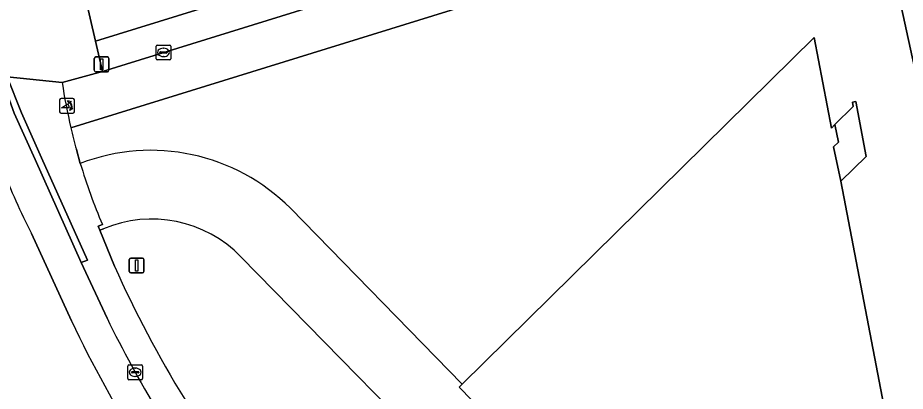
# Model space of a CAD drawing. Extents: x 159262 to 160143, y 383399 to 384319.
# Drawn here: x 159346.2 to 159406.2, y 383651.6 to 383676.8 of the extents above; entities that cross this region are included whole.
import ezdxf

# ---------------------------------------------------------------- set-up
doc = ezdxf.new("R2010")
doc.units = 0
for name, color, linetype in [('IMGEO_Erf', 7, 'Continuous'), ('IMGEO_Fietspad_open', 7, 'Continuous'), ('IMGEO_Groenvoorziening', 7, 'Continuous'), ('IMGEO_Kolk', 7, 'Continuous'), ('IMGEO_Lichtmast', 7, 'Continuous'), ('IMGEO_Pand', 7, 'Continuous'), ('IMGEO_Poller', 7, 'Continuous'), ('IMGEO_Rijbaan_lokaal_gesloten', 7, 'Continuous'), ('IMGEO_Rijbaan_lokaal_open', 7, 'Continuous'), ('IMGEO_Voetpad_open', 7, 'Continuous')]:
    doc.layers.add(name, color=color, linetype=linetype)

msp = doc.modelspace()

# ---------------------------------------------------------------- linework, layer by layer
at = {"layer": 'IMGEO_Erf'}
for points in [[(159340.609, 383721.889), (159351.446, 383675.234), (159386.849, 383686.19)], [(159351.987, 383662.552), (159351.734, 383662.448), (159352.732, 383660.023)], [(159377.744, 383643.002), (159378.177, 383643.413), (159361.289, 383660.652)]]:
    msp.add_lwpolyline(points, dxfattribs=at)
msp.add_lwpolyline([(159401.714, 383668.408), (159401.376, 383668.086), (159401.872, 383665.776), (159403.592, 383667.435), (159402.885, 383671.151), (159402.678, 383671.121), (159402.724, 383670.83), (159401.482, 383669.591)], close=True, dxfattribs=at)
for centre, radius, start, end in [((159355.242, 383654.766), 8.439, 44.22727, 112.68418), ((159423.67, 383691.696), 77.688, 204.06061, 219.09122)]:
    msp.add_arc(centre, radius, start, end, dxfattribs=at)
at = {"layer": 'IMGEO_Fietspad_open'}
for points in [[(159404.099, 383686.209), (159405.169, 383686.54), (159404.538, 383689.507), (159387.244, 383684.145), (159351.932, 383673.197), (159349.189, 383672.436)], [(159349.78, 383669.374), (159404.099, 383686.209)]]:
    msp.add_lwpolyline(points, dxfattribs=at)
msp.add_arc((159389.121, 383678.555), 40.398, 188.7124, 193.13638, dxfattribs=at)
at = {"layer": 'IMGEO_Groenvoorziening'}
for points in [[(159412.135, 383649.269), (159404.099, 383686.209), (159349.78, 383669.374)], [(159364.642, 383663.934), (159376.252, 383652.044), (159400.072, 383675.483)], [(159400.072, 383675.483), (159401.239, 383669.36), (159401.482, 383669.591), (159402.724, 383670.83), (159402.678, 383671.121), (159402.885, 383671.151), (159403.592, 383667.435), (159401.872, 383665.776), (159405.301, 383647.88), (159399.768, 383642.469), (159399.957, 383642.257), (159404.316, 383637.887), (159407.477, 383640.879)], [(159350.152, 383667.907), (159350.421, 383666.971)]]:
    msp.add_lwpolyline(points, dxfattribs=at)
for centre, radius, start, end in [((159388.756, 383678.477), 40.025, 193.14576, 195.31237), ((159355.192, 383654.499), 13.354, 44.95634, 110.93395)]:
    msp.add_arc(centre, radius, start, end, dxfattribs=at)
at = {"layer": 'IMGEO_Kolk'}
for p, q in [((159355.619, 383674.978), (159356.471, 383674.978)), ((159355.544, 383674.052), (159355.544, 383674.904)), ((159355.803, 383674.472), (159355.803, 383674.484)), ((159356.241, 383674.435), (159355.843, 383674.435)), ((159355.846, 383674.521), (159356.244, 383674.521)), ((159356.032, 383674.758), (159356.057, 383674.758)), ((159356.287, 383674.484), (159356.287, 383674.472)), ((159356.545, 383674.904), (159356.545, 383674.052)), ((159356.471, 383673.978), (159355.619, 383673.978)), ((159356.055, 383674.198), (159356.03, 383674.198)), ((159353.633, 383652.41), (159353.633, 383653.262)), ((159353.708, 383653.336), (159354.56, 383653.336)), ((159353.892, 383652.83), (159353.892, 383652.842)), ((159354.33, 383652.793), (159353.932, 383652.793)), ((159353.935, 383652.879), (159354.333, 383652.879)), ((159354.121, 383653.116), (159354.146, 383653.116)), ((159354.376, 383652.842), (159354.376, 383652.83)), ((159354.634, 383653.262), (159354.634, 383652.41)), ((159354.56, 383652.336), (159353.708, 383652.336)), ((159354.144, 383652.556), (159354.119, 383652.556))]:
    msp.add_line(p, q, dxfattribs=at)
for points in [[(159355.619, 383674.978), (159356.471, 383674.978)], [(159355.544, 383674.052), (159355.544, 383674.904)], [(159356.545, 383674.904), (159356.545, 383674.052)], [(159356.471, 383673.978), (159355.619, 383673.978)], [(159353.633, 383652.41), (159353.633, 383653.262)], [(159353.708, 383653.336), (159354.56, 383653.336)], [(159354.634, 383653.262), (159354.634, 383652.41)], [(159354.56, 383652.336), (159353.708, 383652.336)]]:
    msp.add_lwpolyline(points, dxfattribs=at)
for centre, radius, start, end in [((159355.621, 383674.902), 0.0765, 91.55205, 178.44795), ((159355.621, 383674.902), 0.0765, 91.55205, 178.44795), ((159356.469, 383674.902), 0.0765, 1.55205, 88.44795), ((159356.469, 383674.902), 0.0765, 1.55205, 88.44795), ((159355.843, 383674.481), 0.0403, 85.87752, 175.75265), ((159355.84, 383674.471), 0.0366, 178.93798, 274.71019), ((159356.244, 383674.478), 0.043, 264.86636, 352.45326), ((159356.248, 383674.483), 0.0386, 1.73085, 96.63898), ((159355.621, 383674.054), 0.0765, 181.55205, 268.44795), ((159355.621, 383674.054), 0.0765, 181.55205, 268.44795), ((159356.469, 383674.054), 0.0765, 271.55205, 358.44795), ((159356.469, 383674.054), 0.0765, 271.55205, 358.44795), ((159353.71, 383653.26), 0.0765, 91.55205, 178.44795), ((159353.71, 383653.26), 0.0765, 91.55205, 178.44795), ((159353.932, 383652.839), 0.0403, 85.87752, 175.75265), ((159353.929, 383652.829), 0.0366, 178.93798, 274.71019), ((159354.333, 383652.836), 0.043, 264.86636, 352.45326), ((159354.337, 383652.841), 0.0386, 1.73085, 96.63898), ((159354.558, 383653.26), 0.0765, 1.55205, 88.44795), ((159354.558, 383653.26), 0.0765, 1.55205, 88.44795), ((159353.71, 383652.412), 0.0765, 181.55205, 268.44795), ((159353.71, 383652.412), 0.0765, 181.55205, 268.44795), ((159354.558, 383652.412), 0.0765, 271.55205, 358.44795), ((159354.558, 383652.412), 0.0765, 271.55205, 358.44795)]:
    msp.add_arc(centre, radius, start, end, dxfattribs=at)
for centre, major_axis, ratio, start_param, end_param in [((159356.031, 383674.478), (-0.387, 0.002), 0.722429, 4.712389, 7.853982), ((159356.056, 383674.478), (-0.39, 0.002), 0.717154, 1.570796, 4.712389), ((159354.12, 383652.836), (-0.387, 0.002), 0.722429, 4.712389, 7.853982), ((159354.145, 383652.836), (-0.39, 0.002), 0.717154, 1.570796, 4.712389)]:
    msp.add_ellipse(centre, major_axis=major_axis, ratio=ratio, start_param=start_param, end_param=end_param, dxfattribs=at)
at = {"layer": 'IMGEO_Lichtmast'}
for p, q in [((159351.363, 383673.268), (159351.363, 383674.068)), ((159351.363, 383674.068), (159351.363, 383673.268)), ((159351.463, 383674.168), (159352.253, 383674.168)), ((159352.253, 383674.168), (159351.463, 383674.168)), ((159352.353, 383674.068), (159352.353, 383673.268)), ((159352.353, 383673.268), (159352.353, 383674.068)), ((159352.253, 383673.168), (159351.463, 383673.168)), ((159351.463, 383673.168), (159352.253, 383673.168)), ((159353.735, 383659.664), (159353.735, 383660.464)), ((159353.735, 383660.464), (159353.735, 383659.664)), ((159353.835, 383660.564), (159354.625, 383660.564)), ((159354.625, 383660.564), (159353.835, 383660.564)), ((159354.725, 383660.464), (159354.725, 383659.664)), ((159354.725, 383659.664), (159354.725, 383660.464)), ((159354.625, 383659.564), (159353.835, 383659.564)), ((159353.835, 383659.564), (159354.625, 383659.564))]:
    msp.add_line(p, q, dxfattribs=at)
for points in [[(159351.783, 383674.043), (159351.933, 383674.043), (159351.933, 383673.293), (159351.783, 383673.293), (159351.783, 383674.043)], [(159354.155, 383660.439), (159354.305, 383660.439), (159354.305, 383659.689), (159354.155, 383659.689), (159354.155, 383660.439)]]:
    msp.add_lwpolyline(points, dxfattribs=at)
for centre, start, end in [((159351.463, 383674.068), 90, 180), ((159351.463, 383674.068), 90, 180), ((159352.253, 383674.068), 0, 90), ((159352.253, 383674.068), 360, 90), ((159351.463, 383673.268), 180, 270), ((159351.463, 383673.268), 180, 270), ((159352.253, 383673.268), 270, 0), ((159352.253, 383673.268), 270, 0), ((159353.835, 383660.464), 90, 180), ((159353.835, 383660.464), 90, 180), ((159354.625, 383660.464), 0, 90), ((159354.625, 383660.464), 360, 90), ((159353.835, 383659.664), 180, 270), ((159353.835, 383659.664), 180, 270), ((159354.625, 383659.664), 270, 0), ((159354.625, 383659.664), 270, 0)]:
    msp.add_arc(centre, 0.1, start, end, dxfattribs=at)
at = {"layer": 'IMGEO_Pand'}
msp.add_lwpolyline([(159407.477, 383640.879), (159404.316, 383637.887), (159404.616, 383637.552), (159403.063, 383636.014), (159400.701, 383638.447), (159400.971, 383638.696), (159398.7, 383641.021), (159399.957, 383642.257), (159399.768, 383642.469), (159405.301, 383647.88), (159401.872, 383665.776), (159401.376, 383668.086), (159401.714, 383668.408), (159401.482, 383669.591), (159401.239, 383669.36), (159400.072, 383675.483), (159376.252, 383652.044), (159376.046, 383651.841), (159381.273, 383646.477), (159378.177, 383643.413), (159377.744, 383643.002), (159414.914, 383605.09)], dxfattribs=at)
at = {"layer": 'IMGEO_Poller'}
for p, q in [((159349.021, 383671.272), (159349.021, 383670.465)), ((159349.021, 383671.272), (159349.021, 383670.465)), ((159349.923, 383671.367), (159349.115, 383671.367)), ((159349.923, 383671.367), (159349.115, 383671.367)), ((159350.017, 383670.465), (159350.017, 383671.272)), ((159350.017, 383670.465), (159350.017, 383671.272)), ((159349.115, 383670.37), (159349.923, 383670.37)), ((159349.115, 383670.37), (159349.923, 383670.37))]:
    msp.add_line(p, q, dxfattribs=at)
for points in [[(159349.656, 383670.723), (159349.143, 383670.723), (159349.573, 383670.998)], [(159349.7, 383671.096), (159349.688, 383671.023), (159349.563, 383671.228)], [(159349.563, 383671.228), (159349.794, 383671.162), (159349.723, 383671.13)], [(159349.716, 383670.551), (159349.782, 383670.782), (159349.812, 383670.714)], [(159349.848, 383670.687), (159349.92, 383670.676), (159349.716, 383670.551)]]:
    msp.add_lwpolyline(points, dxfattribs=at)
for centre, radius, start, end in [((159349.115, 383671.272), 0.0946, 90, 180), ((159349.115, 383671.272), 0.0946, 90, 180), ((159349.328, 383670.773), 0.332, 351.32473, 42.4854), ((159349.342, 383670.783), 0.476, 351.75274, 41.16905), ((159349.342, 383670.783), 0.516, 349.35686, 42.29123), ((159349.923, 383671.272), 0.0946, 0, 90), ((159349.923, 383671.272), 0.0946, 0, 90), ((159349.115, 383670.465), 0.0946, 180, 270), ((159349.115, 383670.465), 0.0946, 180, 270), ((159349.923, 383670.465), 0.0946, 270, 0), ((159349.923, 383670.465), 0.0946, 270, 0)]:
    msp.add_arc(centre, radius, start, end, dxfattribs=at)
at = {"layer": 'IMGEO_Rijbaan_lokaal_gesloten'}
for points in [[(159352.227, 383656.492), (159350.482, 383660.256), (159347.36, 383667.229), (159345.954, 383670.369), (159345.1, 383672.695), (159344.754, 383673.743), (159344.455, 383674.933), (159341.329, 383690.504), (159331.854, 383739.73), (159328.333, 383758.483)], [(159347.114, 383662.22), (159349.822, 383656.308)]]:
    msp.add_lwpolyline(points, dxfattribs=at)
for centre, radius, start, end in [((159390.272, 383684.137), 48.404, 201.13271, 206.92314), ((159433.487, 383696.543), 90.594, 206.23729, 210.79314), ((159427.093, 383693.041), 85.557, 205.4252, 218.64293)]:
    msp.add_arc(centre, radius, start, end, dxfattribs=at)
at = {"layer": 'IMGEO_Rijbaan_lokaal_open'}
for points in [[(159361.289, 383660.652), (159378.177, 383643.413), (159381.273, 383646.477), (159376.046, 383651.841), (159376.252, 383652.044), (159364.642, 383663.934)], [(159351.913, 383662.834), (159351.621, 383662.725), (159351.734, 383662.448), (159351.987, 383662.552)], [(159349.822, 383656.308), (159347.114, 383662.22)]]:
    msp.add_lwpolyline(points, dxfattribs=at)
for centre, radius, start, end in [((159355.192, 383654.499), 13.354, 44.95634, 110.93395), ((159390.272, 383684.137), 48.404, 201.13271, 206.92314), ((159388.683, 383678.433), 39.942, 196.67582, 202.98763), ((159355.242, 383654.766), 8.439, 44.22727, 112.68418), ((159427.093, 383693.041), 85.557, 205.4252, 218.64293)]:
    msp.add_arc(centre, radius, start, end, dxfattribs=at)
at = {"layer": 'IMGEO_Voetpad_open'}
for points in [[(159344.754, 383673.743), (159345.1, 383672.695), (159345.475, 383672.826), (159349.189, 383672.436), (159351.932, 383673.197), (159351.446, 383675.234), (159340.609, 383721.889), (159340.273, 383721.825), (159339.558, 383725.785), (159338.771, 383729.813)], [(159406.228, 383686.383), (159405.253, 383686.143), (159405.169, 383686.54), (159404.099, 383686.209), (159412.135, 383649.269)], [(159349.189, 383672.436), (159345.475, 383672.826), (159346.431, 383670.392), (159347.803, 383667.336), (159350.904, 383660.425), (159350.482, 383660.256), (159352.227, 383656.492)], [(159350.421, 383666.971), (159350.152, 383667.907)], [(159352.732, 383660.023), (159351.734, 383662.448), (159351.621, 383662.725), (159351.913, 383662.834)]]:
    msp.add_lwpolyline(points, dxfattribs=at)
for points in [[(159387.244, 383684.145), (159386.849, 383686.19), (159351.446, 383675.234), (159351.932, 383673.197)], [(159345.1, 383672.695), (159345.954, 383670.369), (159347.36, 383667.229), (159350.482, 383660.256), (159350.904, 383660.425), (159347.803, 383667.336), (159346.431, 383670.392), (159345.475, 383672.826)]]:
    msp.add_lwpolyline(points, close=True, dxfattribs=at)
for centre, radius, start, end in [((159389.121, 383678.555), 40.398, 188.7124, 193.13638), ((159388.756, 383678.477), 40.025, 193.14576, 195.31237), ((159388.683, 383678.433), 39.942, 196.67582, 202.98763), ((159423.67, 383691.696), 77.688, 204.06061, 219.09122), ((159433.487, 383696.543), 90.594, 206.23729, 210.79314)]:
    msp.add_arc(centre, radius, start, end, dxfattribs=at)

doc.saveas('drawing.dxf')
